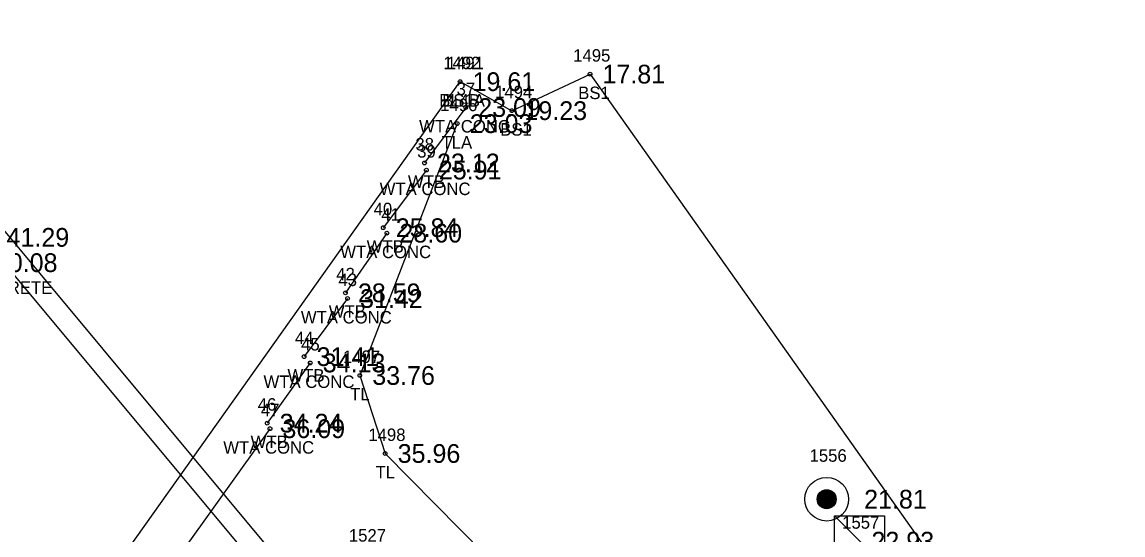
# Model space of a CAD drawing. Extents: x 2042211 to 2045853, y 303080 to 309569.
# Drawn here: x 2043512.6 to 2043600.8, y 305848.5 to 305889.6 of the extents above; entities that cross this region are included whole.
import ezdxf

# ---------------------------------------------------------------- set-up
doc = ezdxf.new("R2010")
doc.units = 0
for name, color, linetype in [('BR_500YR_SCOUR', 7, 'Continuous'), ('RD_DTM_BkLn1', 7, 'Continuous'), ('RD_DTM_BkLn2', 7, 'Continuous'), ('RD_DTM_BkLn_txCode', 7, 'Continuous'), ('RD_EX_Bridge_txCode', 7, 'Continuous'), ('RD_EX_DV_Prop_txCode', 7, 'Continuous'), ('RD_EX_Misc_txCode', 7, 'Continuous'), ('RD_EX_TX_Bridge_ELEV', 7, 'Continuous'), ('RD_EX_TX_DV_Prop_ELEV', 7, 'Continuous'), ('RD_EX_TX_Misc_ELEV', 7, 'Continuous'), ('RD_EX_TX_VEG_ELEV', 7, 'Continuous'), ('RD_EX_VEG_txCode', 7, 'Continuous'), ('RD_SMD_Locator', 7, 'Continuous')]:
    doc.layers.add(name, color=color, linetype=linetype)

msp = doc.modelspace()

# ---------------------------------------------------------------- linework, layer by layer
at = {"layer": 'BR_500YR_SCOUR'}
for p, q in [((2043576.755, 305850.734), (2043576.755, 305852.085)), ((2043576.79, 305850.717), (2043576.79, 305852.102)), ((2043576.825, 305850.702), (2043576.825, 305852.117)), ((2043576.86, 305850.689), (2043576.86, 305852.13)), ((2043576.895, 305850.678), (2043576.895, 305852.141)), ((2043576.93, 305850.669), (2043576.93, 305852.15)), ((2043576.965, 305850.662), (2043576.965, 305852.158)), ((2043577, 305850.656), (2043577, 305852.163)), ((2043577.035, 305850.652), (2043577.035, 305852.167)), ((2043577.07, 305850.649), (2043577.07, 305852.17)), ((2043577.105, 305850.649), (2043577.105, 305852.171)), ((2043577.14, 305850.649), (2043577.14, 305852.17)), ((2043577.176, 305850.652), (2043577.176, 305852.167)), ((2043577.211, 305850.656), (2043577.211, 305852.163)), ((2043577.246, 305850.662), (2043577.246, 305852.158)), ((2043577.281, 305850.669), (2043577.281, 305852.15)), ((2043577.316, 305850.678), (2043577.316, 305852.141)), ((2043577.351, 305850.689), (2043577.351, 305852.13)), ((2043577.386, 305850.702), (2043577.386, 305852.117)), ((2043577.421, 305850.717), (2043577.421, 305852.102)), ((2043577.456, 305850.734), (2043577.456, 305852.085)), ((2043576.37, 305851.213), (2043576.37, 305851.606)), ((2043576.405, 305851.112), (2043576.405, 305851.708)), ((2043576.44, 305851.04), (2043576.44, 305851.779)), ((2043576.475, 305850.983), (2043576.475, 305851.836)), ((2043576.51, 305850.935), (2043576.51, 305851.884)), ((2043576.545, 305850.895), (2043576.545, 305851.925)), ((2043576.58, 305850.859), (2043576.58, 305851.96)), ((2043576.615, 305850.827), (2043576.615, 305851.992)), ((2043576.65, 305850.8), (2043576.65, 305852.019)), ((2043576.685, 305850.775), (2043576.685, 305852.044)), ((2043576.72, 305850.753), (2043576.72, 305852.066)), ((2043577.491, 305850.753), (2043577.491, 305852.066)), ((2043577.526, 305850.775), (2043577.526, 305852.044)), ((2043577.561, 305850.8), (2043577.561, 305852.019)), ((2043577.596, 305850.827), (2043577.596, 305851.992)), ((2043577.631, 305850.859), (2043577.631, 305851.96)), ((2043577.666, 305850.895), (2043577.666, 305851.925)), ((2043577.701, 305850.935), (2043577.701, 305851.884)), ((2043577.736, 305850.983), (2043577.736, 305851.836)), ((2043577.771, 305851.04), (2043577.771, 305851.779)), ((2043577.806, 305851.112), (2043577.806, 305851.708)), ((2043577.841, 305851.213), (2043577.841, 305851.606)), ((2043581.734, 305846.082), (2043577.734, 305850.082))]:
    msp.add_line(p, q, dxfattribs=at)
for points in [[(2043462.272, 305936.284), (2043464.785, 305928.69), (2043533.857, 305845.732), (2043538.199, 305846.313)], [(2043457.568, 305934.733), (2043443.332, 305914.368), (2043521.862, 305820.103), (2043536.154, 305840.416), (2043457.568, 305934.733)], [(2043547.512, 305881.496), (2043539.704, 305861.319), (2043541.738, 305855.072), (2043567.734, 305828.704), (2043642.401, 305738.289), (2043706.881, 305661.84), (2043768.334, 305586.863), (2043834.286, 305506.383), (2043895.633, 305432.164), (2043964.517, 305353.987), (2044012.412, 305288.228), (2044020.961, 305286.081), (2044026.635, 305287.127), (2044039.882, 305282.355)]]:
    msp.add_lwpolyline(points, dxfattribs=at)
msp.add_lwpolyline([(2043577.734, 305846.082), (2043577.734, 305850.082), (2043581.734, 305850.082), (2043581.734, 305846.082)], close=True, dxfattribs=at)
for centre, radius in [((2043547.512, 305881.496), 0.15), ((2043539.704, 305861.319), 0.15), ((2043541.738, 305855.072), 0.15), ((2043577.105, 305851.41), 1.75), ((2043577.105, 305851.41), 0.761), ((2043577.106, 305851.41), 0.15)]:
    msp.add_circle(centre, radius, dxfattribs=at)
at = {"layer": 'RD_DTM_BkLn1'}
msp.add_line((2043483.644, 305794.598), (2043547.737, 305884.858), dxfattribs=at)
at = {"layer": 'RD_DTM_BkLn2'}
for p, q in [((2043548.195, 305882.786), (2043544.891, 305878.346)), ((2043545.036, 305877.773), (2043541.584, 305873.159)), ((2043541.878, 305872.721), (2043538.554, 305867.942)), ((2043538.726, 305867.485), (2043535.242, 305862.831)), ((2043535.733, 305862.323), (2043532.288, 305857.501)), ((2043532.508, 305857.058), (2043504.017, 305817.316))]:
    msp.add_line(p, q, dxfattribs=at)
msp.add_lwpolyline([(2043547.737, 305884.858), (2043551.893, 305882.534), (2043558.146, 305885.461), (2043596.661, 305831.051), (2043655.82, 305751.611), (2043719.207, 305673.322), (2043779.863, 305593.614), (2043842.407, 305514.115), (2043901.079, 305439.005), (2043924.639, 305407.414), (2043962.037, 305355.575), (2044016.291, 305283.017), (2044024.425, 305277.898)], dxfattribs=at)
at = {"layer": 'RD_SMD_Locator'}
for centre in [(2043558.146, 305885.461), (2043547.737, 305884.858), (2043547.737, 305884.858), (2043548.195, 305882.786), (2043551.893, 305882.534), (2043544.891, 305878.346), (2043545.036, 305877.773), (2043541.584, 305873.159), (2043541.878, 305872.721), (2043538.554, 305867.942), (2043538.726, 305867.485), (2043535.242, 305862.831), (2043535.733, 305862.323), (2043532.288, 305857.501), (2043532.508, 305857.058)]:
    msp.add_circle(centre, 0.15, dxfattribs=at)

# ---------------------------------------------------------------- texts
at = {"layer": 'RD_DTM_BkLn_txCode'}
for s, p in [('1495', (2043556.8, 305886.461)), ('1492', (2043546.39, 305885.858)), ('1491', (2043546.674, 305885.858)), ('BL4B', (2043546.06, 305882.858)), ('BS1A', (2043546.304, 305882.858)), ('1494', (2043550.546, 305883.534)), ('BS1', (2043557.201, 305883.461)), ('BS1', (2043550.948, 305880.534)), ('1527', (2043538.829, 305848.013))]:
    msp.add_text(s, height=1, dxfattribs=at).set_placement(p)
at = {"layer": 'RD_EX_Bridge_txCode'}
msp.add_text('EBO 2X2 CONCRETE', height=1, dxfattribs=at).set_placement((2043501.625, 305867.857))
at = {"layer": 'RD_EX_DV_Prop_txCode'}
for s, p in [('1556', (2043575.735, 305854.41)), ('1557', (2043578.347, 305849.046))]:
    msp.add_text(s, height=1, dxfattribs=at).set_placement(p)
at = {"layer": 'RD_EX_Misc_txCode'}
for s, p in [('37', (2043547.463, 305883.786)), ('WTA CONC', (2043544.455, 305880.786)), ('38', (2043544.159, 305879.346)), ('39', (2043544.304, 305878.773)), ('WTA CONC', (2043541.296, 305875.773)), ('WTB', (2043543.561, 305876.346)), ('40', (2043540.813, 305874.159)), ('41', (2043541.429, 305873.721)), ('WTA CONC', (2043538.138, 305870.721)), ('WTB', (2043540.254, 305871.159)), ('42', (2043537.821, 305868.942)), ('43', (2043537.994, 305868.485)), ('WTA CONC', (2043534.986, 305865.485)), ('WTB', (2043537.223, 305865.942)), ('44', (2043534.509, 305863.831)), ('45', (2043535.001, 305863.323)), ('WTB', (2043533.911, 305860.831)), ('WTA CONC', (2043531.993, 305860.323)), ('46', (2043531.532, 305858.501)), ('47', (2043531.775, 305858.058)), ('WTB', (2043530.957, 305855.501)), ('WTA CONC', (2043528.767, 305855.058))]:
    msp.add_text(s, height=1, dxfattribs=at).set_placement(p)
at = {"layer": 'RD_EX_TX_Bridge_ELEV'}
for s, p in [('41.29', (2043511.409, 305871.636)), ('20.08', (2043510.468, 305869.607))]:
    msp.add_text(s, height=1.5, dxfattribs=at).set_placement(p)
at = {"layer": 'RD_EX_TX_DV_Prop_ELEV'}
for s, p in [('21.81', (2043580.106, 305850.66)), ('22.93', (2043580.694, 305847.296))]:
    msp.add_text(s, height=1.5, dxfattribs=at).set_placement(p)
at = {"layer": 'RD_EX_TX_Misc_ELEV'}
for s, p in [('19.61', (2043548.737, 305884.108)), ('19.61', (2043548.737, 305884.108)), ('17.81', (2043559.146, 305884.711)), ('23.09', (2043549.195, 305882.036)), ('19.23', (2043552.893, 305881.784)), ('23.12', (2043545.891, 305877.596)), ('25.91', (2043546.036, 305877.023)), ('25.84', (2043542.584, 305872.409)), ('28.60', (2043542.878, 305871.971)), ('28.59', (2043539.554, 305867.192)), ('31.42', (2043539.726, 305866.735)), ('31.41', (2043536.242, 305862.081)), ('34.13', (2043536.733, 305861.573)), ('34.24', (2043533.288, 305856.751)), ('36.09', (2043533.508, 305856.308))]:
    msp.add_text(s, height=1.5, dxfattribs=at).set_placement(p)
at = {"layer": 'RD_EX_TX_VEG_ELEV'}
for s, p in [('23.03', (2043548.512, 305880.746)), ('33.76', (2043540.704, 305860.569)), ('35.96', (2043542.738, 305854.322))]:
    msp.add_text(s, height=1.5, dxfattribs=at).set_placement(p)
at = {"layer": 'RD_EX_VEG_txCode'}
for s, p in [('1496', (2043546.142, 305882.496)), ('TLA', (2043546.252, 305879.496)), ('1497', (2043538.357, 305862.319)), ('TL', (2043538.932, 305859.319)), ('1498', (2043540.391, 305856.072)), ('TL', (2043540.966, 305853.072))]:
    msp.add_text(s, height=1, dxfattribs=at).set_placement(p)

doc.saveas('drawing.dxf')
